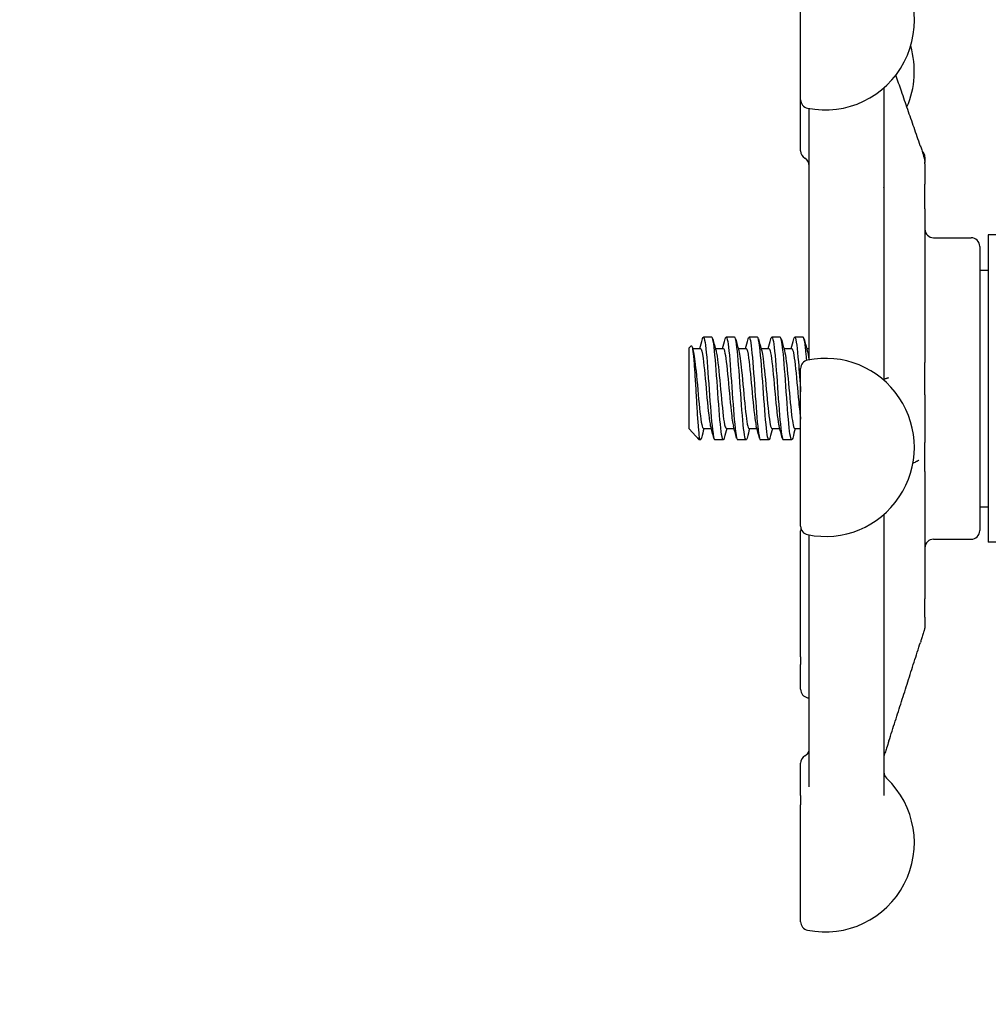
# Model space of a CAD drawing. Header units: inches. Extents: x 24 to 1128, y -69 to 748.
# Tile 322 of 656: x 460.65 to 464.18, y 653.69 to 657.28. Entities that reach past the tile are written whole.
import ezdxf

# ---------------------------------------------------------------- set-up
doc = ezdxf.new("R2010")
doc.units = ezdxf.units.IN
doc.header["$LTSCALE"] = 32
doc.header["$MEASUREMENT"] = 0
doc.layers.add('Dimension (ANSI)', color=7, linetype='Continuous', lineweight=25)
doc.layers.add('Visible (ANSI)', color=7, linetype='Continuous', lineweight=30)
doc.styles.add('Note Text (ANSI)', font='tahoma.ttf')
doc.dimstyles.new('SB Fraction-16 (ANSI)', dxfattribs={"dimscale": 32, "dimtxt": 0.125, "dimasz": 0.098425, "dimexe": 0.125, "dimexo": 0.0625, "dimgap": 0.031496, "dimtad": 0, "dimtih": 1, "dimtoh": 1, "dimdec": 4, "dimrnd": 1e-08, "dimzin": 0, "dimdsep": 46, "dimlunit": 5, "dimtxsty": 'Note Text (ANSI)', "dimcen": 0.09, "dimdle": 0.393701, "dimclrd": 256, "dimclre": 256, "dimclrt": 256, "dimadec": 0, "dimazin": 3, "dimtfac": 0.96, "dimtofl": 0, "dimtmove": 0, "dimatfit": 3, "dimfxl": 1, "dimfrac": 2, "dimtolj": 1, "dimtzin": 12, "dimlwd": -1, "dimlwe": -1, "dimarcsym": 0})

# ---------------------------------------------------------------- blocks, each defined once
blk = doc.blocks.new('*D18')
at = {"layer": 'Defpoints', "color": 0, "transparency": 16777216}
for p in [(480.2806, 692.6685), (328.4743, 544.6685), (480.2806, 544.6685)]:
    blk.add_point(p, dxfattribs=at)
at = {"layer": 'Dimension (ANSI)', "transparency": 16777216}
for p, q in [((478.2806, 692.6685), (324.4743, 692.6685)), ((328.4743, 689.5189), (328.4743, 626.7677)), ((328.4743, 547.8181), (328.4743, 620.5693)), ((478.2806, 544.6685), (324.4743, 544.6685))]:
    blk.add_line(p, q, dxfattribs=at)
for points in [[(327.9494, 689.5189), (328.9993, 689.5189), (328.4743, 692.6685)], [(327.9494, 547.8181), (328.9993, 547.8181), (328.4743, 544.6685)]]:
    blk.add_solid(points, dxfattribs=at)
at = {"layer": 'Dimension (ANSI)', "transparency": 16777216, "insert": (324.3723, 625.7599), "char_height": 4, "attachment_point": 1, "style": 'Note Text (ANSI)'}
blk.add_mtext('\\A1;148', dxfattribs=at)

msp = doc.modelspace()

# ---------------------------------------------------------------- linework, layer by layer
at = {"layer": 'Visible (ANSI)'}
for p, q in [((463.49627, 656.98673), (463.49627, 657.41323)), ((463.80002, 657.02972), (463.80002, 655.9627)), ((463.49627, 656.7999), (463.49627, 656.98673)), ((463.52752, 656.04488), (463.52752, 656.9549)), ((463.95002, 656.77654), (463.95002, 656.7594)), ((463.95002, 656.75777), (463.95002, 656.7594)), ((463.95002, 656.7529), (463.95002, 656.75769)), ((463.95002, 656.7529), (463.95002, 656.67789)), ((463.95002, 656.58791), (463.95002, 656.67789)), ((463.95002, 656.58791), (463.95002, 656.02729)), ((464.18127, 656.49361), (464.18127, 655.37197)), ((464.26704, 656.49361), (464.18127, 656.49361)), ((463.98127, 656.48279), (464.11877, 656.48279)), ((464.15002, 656.45154), (464.15002, 655.41404)), ((464.15002, 656.36454), (464.18127, 656.36454)), ((463.52627, 656.13664), (463.52752, 656.13789)), ((463.52627, 656.13664), (463.52627, 656.0373)), ((463.17211, 656.12029), (463.14122, 656.12029)), ((463.25544, 656.12029), (463.22455, 656.12029)), ((463.33877, 656.12029), (463.30788, 656.12029)), ((463.42211, 656.12029), (463.39122, 656.12029)), ((463.50544, 656.12029), (463.47455, 656.12029)), ((463.08877, 656.07975), (463.09696, 656.08861)), ((463.08877, 656.07975), (463.08877, 655.78587)), ((463.10178, 656.07862), (463.13044, 656.07862)), ((463.18511, 656.07862), (463.21377, 656.07862)), ((463.26844, 656.07862), (463.29711, 656.07862)), ((463.35178, 656.07862), (463.38044, 656.07862)), ((463.43511, 656.07862), (463.46377, 656.07862)), ((463.51844, 656.07862), (463.52627, 656.07862)), ((463.95002, 655.90953), (463.95002, 656.02729)), ((463.49627, 655.43007), (463.49627, 656.0057)), ((463.95002, 655.90953), (463.95002, 655.73554)), ((463.08918, 655.7854), (463.12624, 655.74529)), ((463.14121, 655.78696), (463.16988, 655.78696)), ((463.22455, 655.78696), (463.25321, 655.78696)), ((463.30788, 655.78696), (463.33655, 655.78696)), ((463.39121, 655.78696), (463.41988, 655.78696)), ((463.47455, 655.78696), (463.49627, 655.78696)), ((463.12624, 655.74529), (463.12624, 655.75463)), ((463.13044, 655.74529), (463.12624, 655.74529)), ((463.21377, 655.74529), (463.18288, 655.74529)), ((463.29711, 655.74529), (463.26622, 655.74529)), ((463.38044, 655.74529), (463.34955, 655.74529)), ((463.46377, 655.74529), (463.43288, 655.74529)), ((463.95002, 655.62954), (463.95002, 655.73554)), ((463.95002, 655.62954), (463.95002, 655.16459)), ((464.15002, 655.50104), (464.18127, 655.50104)), ((463.80002, 655.47307), (463.80002, 654.44757)), ((463.49627, 654.95385), (463.49627, 655.41341)), ((463.52752, 654.47927), (463.52752, 655.39824)), ((463.98127, 655.38279), (464.11877, 655.38279)), ((464.26704, 655.37197), (464.18127, 655.37197)), ((463.95002, 655.09831), (463.95002, 655.16459)), ((463.95002, 655.09831), (463.95002, 655.06579)), ((463.95002, 655.0656), (463.95002, 655.06579)), ((463.49627, 654.95385), (463.49627, 654.92585)), ((463.49627, 654.83503), (463.49627, 654.92585)), ((463.49627, 654.44712), (463.49627, 654.56511)), ((463.49627, 654.44712), (463.49627, 654.41323)), ((463.49627, 653.98673), (463.49627, 654.41323))]:
    msp.add_line(p, q, dxfattribs=at)
for centre, radius, start, end in [((463.58627, 657.27454), 0.325, 258.46304, 46.55016), ((463.58627, 657.09046), 0.325, 336.38074, 16.45096), ((463.52752, 656.98673), 0.03125, 180, 258.46304), ((463.52752, 656.7999), 0.03125, 180, 240), ((463.91877, 656.77654), 0.03125, 0, 48.71171), ((463.49627, 656.74577), 0.03125, 0, 60), ((463.98127, 656.51404), 0.03125, 180, 270), ((464.11877, 656.45154), 0.03125, 0, 90), ((463.52752, 656.0057), 0.03125, 101.53696, 180), ((463.58627, 655.71788), 0.325, 258.46304, 101.53696), ((463.52752, 655.43007), 0.03125, 180, 258.46304), ((463.52752, 655.41341), 0.03125, 164.54014, 180), ((464.11877, 655.41404), 0.03125, 270, 0), ((463.98127, 655.35154), 0.03125, 90, 180), ((463.52752, 654.83503), 0.03125, 180, 258.46304), ((463.58627, 655.12284), 0.325, 258.46304, 259.58543), ((463.52752, 654.56511), 0.03125, 120, 180), ((463.49627, 654.61924), 0.03125, 300, 329.41376), ((463.83127, 654.53317), 0.03125, 180, 226.55016), ((463.58627, 654.27454), 0.325, 258.46304, 46.55016), ((463.52752, 653.98673), 0.03125, 180, 258.46304)]:
    msp.add_arc(centre, radius, start, end, dxfattribs=at)
for points, knots in [([(463.93313, 656.81862), (463.92549, 656.8407), (463.91784, 656.86278), (463.90254, 656.90693), (463.89489, 656.92901), (463.87957, 656.97315), (463.87191, 656.99522), (463.85742, 657.03695), (463.8506, 657.0566), (463.84377, 657.07625)], [0.47801542, 0.47801542, 0.47801542, 0.47801542, 0.67299233, 0.67299233, 0.86796925, 0.86796925, 1.06294616, 1.06294616, 1.23654671, 1.23654671, 1.23654671, 1.23654671]), ([(463.93313, 656.81862), (463.93486, 656.81362), (463.93661, 656.80853), (463.94021, 656.79755), (463.9421, 656.79154), (463.9447, 656.78266), (463.94554, 656.77969), (463.9467, 656.7753), (463.94709, 656.77376), (463.94797, 656.77008), (463.94838, 656.76811), (463.94882, 656.76564), (463.94892, 656.76505), (463.94906, 656.76417), (463.9491, 656.76392), (463.94916, 656.76352), (463.94918, 656.76338), (463.94923, 656.76308), (463.94925, 656.76293), (463.94929, 656.76269), (463.9493, 656.76261), (463.94932, 656.76245), (463.94933, 656.76237), (463.94935, 656.76223), (463.94936, 656.76217), (463.94939, 656.762), (463.9494, 656.76191), (463.94946, 656.76157), (463.94946, 656.76153), (463.94947, 656.7615), (463.94947, 656.7615), (463.94947, 656.7615)], [0, 0, 0, 0, 0.04421352, 0.04421352, 0.09143567, 0.09143567, 0.1148414, 0.1148414, 0.12798974, 0.12798974, 0.14842503, 0.14842503, 0.15488355, 0.15488355, 0.15731825, 0.15731825, 0.15853645, 0.15853645, 0.15976362, 0.15976362, 0.16037577, 0.16037577, 0.16099044, 0.16099044, 0.16160454, 0.16160454, 0.16284514, 0.16284514, 0.16786615, 0.16786615, 0.16893992, 0.16893992, 0.16893992, 0.16893992]), ([(463.94933, 656.76236), (463.94935, 656.76229), (463.94938, 656.76222), (463.94943, 656.76202), (463.94948, 656.76187), (463.94956, 656.76155), (463.94961, 656.76137), (463.94969, 656.76103), (463.94972, 656.76089), (463.94978, 656.76059), (463.94981, 656.76043), (463.94986, 656.76011), (463.94989, 656.75996), (463.94993, 656.75964), (463.94994, 656.75948), (463.94997, 656.75924), (463.94997, 656.75916), (463.94998, 656.75901), (463.94999, 656.75894), (463.95, 656.75875), (463.95, 656.75866), (463.95001, 656.75843), (463.95002, 656.75834), (463.95002, 656.75813), (463.95002, 656.75804), (463.95002, 656.75788), (463.95002, 656.75779), (463.95002, 656.75771)], [0.2261265, 0.2261265, 0.2261265, 0.2261265, 0.227574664, 0.227574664, 0.230038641, 0.230038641, 0.23225074, 0.23225074, 0.233479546, 0.233479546, 0.234712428, 0.234712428, 0.235932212, 0.235932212, 0.23714975, 0.23714975, 0.237762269, 0.237762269, 0.238377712, 0.238377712, 0.239624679, 0.239624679, 0.242081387, 0.242081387, 0.246210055, 0.246210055, 0.250348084, 0.250348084, 0.250348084, 0.250348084]), ([(463.80165, 656.6638), (463.80165, 656.6638), (463.80165, 656.6638), (463.80165, 656.66382), (463.80163, 656.66385), (463.80157, 656.664), (463.80151, 656.66413), (463.80139, 656.66441), (463.80132, 656.66455), (463.80116, 656.6649), (463.80104, 656.66514), (463.80065, 656.66594), (463.80034, 656.66655), (463.80002, 656.66716)], [0.092876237, 0.092876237, 0.092876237, 0.092876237, 0.093349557, 0.093349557, 0.09552105, 0.09552105, 0.097869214, 0.097869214, 0.099519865, 0.099519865, 0.10185373, 0.10185373, 0.107308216, 0.107308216, 0.107308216, 0.107308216]), ([(463.13767, 656.11364), (463.13787, 656.11439), (463.13807, 656.11507), (463.13827, 656.1157), (463.14228, 656.12818), (463.1463, 656.11383), (463.15031, 656.07792), (463.15431, 656.04208), (463.15832, 655.98554), (463.16232, 655.92895), (463.16633, 655.87226), (463.17034, 655.81674), (463.17435, 655.78274), (463.1772, 655.75864), (463.18004, 655.74572), (463.18288, 655.74551)], [6.0162011, 6.0162011, 6.0162011, 6.0162011, 6.061332, 6.061332, 6.061332, 6.968806, 6.968806, 6.968806, 7.8744508, 7.8744508, 7.8744508, 8.7817425, 8.7817425, 8.7817425, 9.424778, 9.424778, 9.424778, 9.424778]), ([(463.21731, 655.75216), (463.21614, 655.7477), (463.21497, 655.74532), (463.2138, 655.74529), (463.20975, 655.74517), (463.2057, 655.77295), (463.20165, 655.81827), (463.19762, 655.86339), (463.19359, 655.92489), (463.18956, 655.98004), (463.18554, 656.03497), (463.18153, 656.08241), (463.17751, 656.10492), (463.17571, 656.11502), (463.17391, 656.12001), (463.17211, 656.11997)], [-15.9749474, -15.9749474, -15.9749474, -15.9749474, -15.710016, -15.710016, -15.710016, -14.7941843, -14.7941843, -14.7941843, -13.8824397, -13.8824397, -13.8824397, -12.9741281, -12.9741281, -12.9741281, -12.5663706, -12.5663706, -12.5663706, -12.5663706]), ([(463.22101, 656.1136), (463.2215, 656.11545), (463.22199, 656.11693), (463.22247, 656.118), (463.22648, 656.12683), (463.23049, 656.10857), (463.2345, 656.06992), (463.23851, 656.03127), (463.24252, 655.97306), (463.24653, 655.9166), (463.25054, 655.86015), (463.25455, 655.80666), (463.25855, 655.77572), (463.26111, 655.756), (463.26366, 655.74571), (463.26622, 655.74557)], [12.2993864, 12.2993864, 12.2993864, 12.2993864, 12.4100129, 12.4100129, 12.4100129, 13.3168593, 13.3168593, 13.3168593, 14.2236185, 14.2236185, 14.2236185, 15.130291, 15.130291, 15.130291, 15.7079633, 15.7079633, 15.7079633, 15.7079633]), ([(463.30065, 655.75201), (463.30002, 655.74965), (463.2994, 655.74789), (463.29878, 655.74678), (463.29473, 655.73958), (463.29069, 655.76011), (463.28664, 655.80071), (463.2826, 655.84123), (463.27856, 655.90083), (463.27453, 655.95741), (463.2705, 656.01388), (463.26647, 656.0661), (463.26244, 656.09478), (463.26011, 656.11139), (463.25777, 656.1199), (463.25544, 656.11998)], [-22.2581327, -22.2581327, -22.2581327, -22.2581327, -22.1173036, -22.1173036, -22.1173036, -21.2019377, -21.2019377, -21.2019377, -20.2886606, -20.2886606, -20.2886606, -19.3773067, -19.3773067, -19.3773067, -18.8495559, -18.8495559, -18.8495559, -18.8495559]), ([(463.30434, 656.11354), (463.30511, 656.11645), (463.30588, 656.11846), (463.30664, 656.11947), (463.31065, 656.12476), (463.31466, 656.10282), (463.31866, 656.06169), (463.32267, 656.02056), (463.32667, 655.96112), (463.33068, 655.90511), (463.33469, 655.8491), (463.33869, 655.79772), (463.3427, 655.76975), (463.34498, 655.75381), (463.34727, 655.74567), (463.34955, 655.7456)], [18.5825718, 18.5825718, 18.5825718, 18.5825718, 18.7561262, 18.7561262, 18.7561262, 19.6623744, 19.6623744, 19.6623744, 20.5685395, 20.5685395, 20.5685395, 21.474622, 21.474622, 21.474622, 21.9911486, 21.9911486, 21.9911486, 21.9911486]), ([(463.38398, 655.75194), (463.38379, 655.75124), (463.3836, 655.75059), (463.38342, 655.75), (463.3794, 655.73735), (463.37538, 655.75159), (463.37137, 655.78747), (463.36735, 655.82332), (463.36334, 655.88), (463.35933, 655.93673), (463.35532, 655.99341), (463.35131, 656.0489), (463.3473, 656.08288), (463.34446, 656.10695), (463.34161, 656.11986), (463.33877, 656.12007)], [-28.541318, -28.541318, -28.541318, -28.541318, -28.4988988, -28.4988988, -28.4988988, -27.5903346, -27.5903346, -27.5903346, -26.6825411, -26.6825411, -26.6825411, -25.7754795, -25.7754795, -25.7754795, -25.1327412, -25.1327412, -25.1327412, -25.1327412]), ([(463.38767, 656.11348), (463.3887, 656.11738), (463.38973, 656.11968), (463.39076, 656.12018), (463.39476, 656.12214), (463.39876, 656.09685), (463.40277, 656.05354), (463.40677, 656.01024), (463.41078, 655.94986), (463.41478, 655.89446), (463.41878, 655.83906), (463.42279, 655.78982), (463.42679, 655.76473), (463.42882, 655.752), (463.43085, 655.74562), (463.43288, 655.74561)], [24.8657571, 24.8657571, 24.8657571, 24.8657571, 25.0981395, 25.0981395, 25.0981395, 26.0038186, 26.0038186, 26.0038186, 26.9094187, 26.9094187, 26.9094187, 27.8149406, 27.8149406, 27.8149406, 28.2743339, 28.2743339, 28.2743339, 28.2743339]), ([(463.46731, 655.75195), (463.46353, 655.73802), (463.45975, 655.74716), (463.45596, 655.77687), (463.45192, 655.80859), (463.44788, 655.86307), (463.44384, 655.92006), (463.4398, 655.97699), (463.43577, 656.03517), (463.43173, 656.07304), (463.42852, 656.10315), (463.42531, 656.11989), (463.42211, 656.12015)], [-34.8245034, -34.8245034, -34.8245034, -34.8245034, -33.9686925, -33.9686925, -33.9686925, -33.0546668, -33.0546668, -33.0546668, -32.141653, -32.141653, -32.141653, -31.4159265, -31.4159265, -31.4159265, -31.4159265]), ([(463.47101, 656.11333), (463.47261, 656.11939), (463.47421, 656.1216), (463.47582, 656.11943), (463.47994, 656.11387), (463.48406, 656.07956), (463.48818, 656.0297), (463.49088, 655.99705), (463.49357, 655.95824), (463.49627, 655.9202)], [31.1489424, 31.1489424, 31.1489424, 31.1489424, 31.5116481, 31.5116481, 31.5116481, 32.4435606, 32.4435606, 32.4435606, 33.0538425, 33.0538425, 33.0538425, 33.0538425]), ([(463.51857, 656.03561), (463.51798, 656.04259), (463.51739, 656.04927), (463.5168, 656.05556), (463.51302, 656.09604), (463.50923, 656.12009), (463.50544, 656.12027)], [-38.68929977, -38.68929977, -38.68929977, -38.68929977, -38.55601033, -38.55601033, -38.55601033, -37.69911184, -37.69911184, -37.69911184, -37.69911184]), ([(463.09696, 656.08861), (463.09733, 656.08901), (463.09769, 656.08911), (463.09942, 656.08822), (463.10075, 656.08342), (463.10344, 656.06613), (463.10478, 656.05361), (463.10747, 656.02223), (463.1088, 656.00352), (463.11149, 655.96217), (463.11283, 655.93986), (463.11552, 655.89446), (463.11685, 655.87181), (463.11954, 655.82919), (463.12088, 655.80972), (463.12357, 655.77664), (463.1249, 655.7635), (463.12624, 655.75463)], [-1.2427303, -1.2427303, -1.2427303, -1.2427303, -1.200467, -1.200467, -1.0416694, -1.0416694, -0.8786368, -0.8786368, -0.7113708, -0.7113708, -0.5398726, -0.5398726, -0.3641439, -0.3641439, -0.1841858, -0.1841858, 0, 0, 0, 0]), ([(463.10403, 656.07026), (463.10749, 656.05743), (463.11095, 656.03052), (463.1144, 655.9963), (463.11868, 655.954), (463.12295, 655.90169), (463.12723, 655.86082), (463.1315, 655.81997), (463.13577, 655.79168), (463.14004, 655.78753), (463.14043, 655.78715), (463.14082, 655.78697), (463.14121, 655.78699)], [6.621339, 6.621339, 6.621339, 6.621339, 7.4033745, 7.4033745, 7.4033745, 8.3701398, 8.3701398, 8.3701398, 9.3362117, 9.3362117, 9.3362117, 9.424778, 9.424778, 9.424778, 9.424778]), ([(463.13044, 656.07844), (463.13364, 656.07821), (463.13684, 656.06535), (463.14005, 656.04202), (463.14432, 656.0109), (463.14859, 655.96201), (463.15286, 655.91538), (463.15713, 655.86875), (463.1614, 655.82567), (463.16567, 655.80378), (463.16632, 655.80045), (463.16697, 655.79762), (463.16762, 655.7953)], [6.2831853, 6.2831853, 6.2831853, 6.2831853, 7.0074496, 7.0074496, 7.0074496, 7.9736666, 7.9736666, 7.9736666, 8.9397805, 8.9397805, 8.9397805, 9.0866243, 9.0866243, 9.0866243, 9.0866243]), ([(463.18737, 656.07014), (463.18867, 656.06547), (463.18997, 656.05884), (463.19128, 656.05036), (463.19555, 656.02259), (463.19982, 655.97564), (463.20408, 655.92872), (463.20835, 655.88181), (463.21262, 655.83622), (463.21689, 655.8106), (463.21944, 655.79528), (463.222, 655.78735), (463.22455, 655.78726)], [12.9045243, 12.9045243, 12.9045243, 12.9045243, 13.1994868, 13.1994868, 13.1994868, 14.1650562, 14.1650562, 14.1650562, 15.1305271, 15.1305271, 15.1305271, 15.7079633, 15.7079633, 15.7079633, 15.7079633]), ([(463.21377, 656.07845), (463.21482, 656.07853), (463.21587, 656.07725), (463.21691, 656.07455), (463.22118, 656.06354), (463.22545, 656.02909), (463.22972, 655.9853), (463.23399, 655.94151), (463.23826, 655.8896), (463.24253, 655.85079), (463.24534, 655.82524), (463.24815, 655.80584), (463.25095, 655.79545)], [12.5663706, 12.5663706, 12.5663706, 12.5663706, 12.8032209, 12.8032209, 12.8032209, 13.7688308, 13.7688308, 13.7688308, 14.734342, 14.734342, 14.734342, 15.3698096, 15.3698096, 15.3698096, 15.3698096]), ([(463.2707, 656.07025), (463.2741, 656.05763), (463.2775, 656.03146), (463.2809, 655.99804), (463.28516, 655.9561), (463.28943, 655.90389), (463.29369, 655.86275), (463.29795, 655.8217), (463.3022, 655.7928), (463.30646, 655.78779), (463.30693, 655.78724), (463.30741, 655.78698), (463.30788, 655.78701)], [19.1877096, 19.1877096, 19.1877096, 19.1877096, 19.9564324, 19.9564324, 19.9564324, 20.9213285, 20.9213285, 20.9213285, 21.8840483, 21.8840483, 21.8840483, 21.9911486, 21.9911486, 21.9911486, 21.9911486]), ([(463.29711, 656.07843), (463.30025, 656.0782), (463.30339, 656.06585), (463.30653, 656.0433), (463.3108, 656.01269), (463.31507, 655.96415), (463.31933, 655.9175), (463.3236, 655.87086), (463.32786, 655.8274), (463.33213, 655.80487), (463.33285, 655.80107), (463.33357, 655.79789), (463.33429, 655.79533)], [18.8495559, 18.8495559, 18.8495559, 18.8495559, 19.5604441, 19.5604441, 19.5604441, 20.5253788, 20.5253788, 20.5253788, 21.4902198, 21.4902198, 21.4902198, 21.6529949, 21.6529949, 21.6529949, 21.6529949]), ([(463.35403, 656.07005), (463.35578, 656.06376), (463.35752, 656.05402), (463.35927, 656.04118), (463.36361, 656.00925), (463.36795, 655.95909), (463.37229, 655.91185), (463.37663, 655.86463), (463.38097, 655.82171), (463.38531, 655.80116), (463.38728, 655.79185), (463.38925, 655.78726), (463.39121, 655.7873)], [25.4708949, 25.4708949, 25.4708949, 25.4708949, 25.8655971, 25.8655971, 25.8655971, 26.8476199, 26.8476199, 26.8476199, 27.8292662, 27.8292662, 27.8292662, 28.2743339, 28.2743339, 28.2743339, 28.2743339]), ([(463.38044, 656.07833), (463.38199, 656.07842), (463.38354, 656.0756), (463.3851, 656.06972), (463.38944, 656.0533), (463.39378, 656.0135), (463.39812, 655.96709), (463.40246, 655.92071), (463.4068, 655.86909), (463.41115, 655.83399), (463.4133, 655.81653), (463.41546, 655.80341), (463.41762, 655.79554)], [25.1327412, 25.1327412, 25.1327412, 25.1327412, 25.4839322, 25.4839322, 25.4839322, 26.4661023, 26.4661023, 26.4661023, 27.4478945, 27.4478945, 27.4478945, 27.9361802, 27.9361802, 27.9361802, 27.9361802]), ([(463.43737, 656.07037), (463.44169, 656.05459), (463.44601, 656.01554), (463.45034, 655.96954), (463.45467, 655.92347), (463.459, 655.87176), (463.46333, 655.83612), (463.46707, 655.80532), (463.47081, 655.78729), (463.47455, 655.78703)], [31.7540802, 31.7540802, 31.7540802, 31.7540802, 32.7319702, 32.7319702, 32.7319702, 33.7114291, 33.7114291, 33.7114291, 34.5575192, 34.5575192, 34.5575192, 34.5575192]), ([(463.46377, 656.07861), (463.46791, 656.07848), (463.47204, 656.05594), (463.47618, 656.01934), (463.48051, 655.98102), (463.48484, 655.92841), (463.48917, 655.88358), (463.49154, 655.85908), (463.49391, 655.8373), (463.49627, 655.82068)], [31.4159265, 31.4159265, 31.4159265, 31.4159265, 32.351308, 32.351308, 32.351308, 33.3309049, 33.3309049, 33.3309049, 33.8663136, 33.8663136, 33.8663136, 33.8663136]), ([(463.5263, 656.0373), (463.52681, 656.03882), (463.52721, 656.04056), (463.52748, 656.04325), (463.52752, 656.04406), (463.52752, 656.04488)], [0.236754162, 0.236754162, 0.236754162, 0.236754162, 0.249550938, 0.249550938, 0.254927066, 0.254927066, 0.254927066, 0.254927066]), ([(463.80653, 655.96902), (463.80668, 655.96909), (463.80698, 655.96921), (463.80783, 655.96955), (463.80834, 655.96975), (463.8098, 655.9703), (463.81079, 655.97064), (463.81306, 655.97133), (463.81434, 655.97167), (463.8162, 655.97213), (463.81686, 655.97229), (463.81709, 655.97235), (463.81711, 655.97235), (463.81711, 655.97235)], [0, 0, 0, 0, 0.007377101, 0.007377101, 0.01406314, 0.01406314, 0.025814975, 0.025814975, 0.04239606, 0.04239606, 0.056138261, 0.056138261, 0.059141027, 0.059141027, 0.059141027, 0.059141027]), ([(463.13398, 655.75221), (463.13243, 655.74638), (463.13089, 655.74413), (463.12934, 655.74593), (463.12831, 655.74714), (463.12727, 655.75006), (463.12624, 655.75463)], [-9.69176213, -9.69176213, -9.69176213, -9.69176213, -9.34211053, -9.34211053, -9.34211053, -9.10788499, -9.10788499, -9.10788499, -9.10788499]), ([(463.92758, 655.67103), (463.92758, 655.67103), (463.92738, 655.6709), (463.92675, 655.67048), (463.92629, 655.67018), (463.92492, 655.66929), (463.92387, 655.66865), (463.92183, 655.66748), (463.92086, 655.66696), (463.91895, 655.66602), (463.91799, 655.66558), (463.91673, 655.66505), (463.91633, 655.66489), (463.91572, 655.66464), (463.91551, 655.66456), (463.91538, 655.6645)], [0.117693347, 0.117693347, 0.117693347, 0.117693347, 0.126564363, 0.126564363, 0.136369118, 0.136369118, 0.151820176, 0.151820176, 0.163546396, 0.163546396, 0.174401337, 0.174401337, 0.180069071, 0.180069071, 0.186154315, 0.186154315, 0.186154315, 0.186154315]), ([(463.80002, 655.09957), (463.80007, 655.09968), (463.80011, 655.09976), (463.80017, 655.09991), (463.80018, 655.09994), (463.80018, 655.09994)], [0.0912806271, 0.0912806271, 0.0912806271, 0.0912806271, 0.0933756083, 0.0933756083, 0.0971308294, 0.0971308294, 0.0971308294, 0.0971308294]), ([(463.95002, 655.06556), (463.95002, 655.06527), (463.95002, 655.06497), (463.95001, 655.06457), (463.95001, 655.06444), (463.95, 655.0643), (463.95, 655.06429), (463.95, 655.06425), (463.95, 655.06424), (463.95, 655.06422), (463.95, 655.0642), (463.95, 655.06418), (463.95, 655.06416), (463.95, 655.06413), (463.94999, 655.06412), (463.94999, 655.06404), (463.94999, 655.06398), (463.94998, 655.06384), (463.94998, 655.06377), (463.94996, 655.06345), (463.94994, 655.0632), (463.94991, 655.06274), (463.94989, 655.06255), (463.94984, 655.06214), (463.94982, 655.06191), (463.94978, 655.06157), (463.94976, 655.06146), (463.94972, 655.06115), (463.94969, 655.06095), (463.94962, 655.06042), (463.94957, 655.06011), (463.94931, 655.05854), (463.94913, 655.05773), (463.94865, 655.05567), (463.9483, 655.0544), (463.94752, 655.05165), (463.94715, 655.05041), (463.94622, 655.04729), (463.94562, 655.04532), (463.94417, 655.04055), (463.94327, 655.03767), (463.94076, 655.02958), (463.93906, 655.02419), (463.93605, 655.01465), (463.93471, 655.01043), (463.93338, 655.00625)], [0, 0, 0, 0, 0.00362842, 0.00362842, 0.00532519, 0.00532519, 0.00554032, 0.00554032, 0.00564719, 0.00564719, 0.00575426, 0.00575426, 0.00586107, 0.00586107, 0.00596752, 0.00596752, 0.00651065, 0.00651065, 0.00722842, 0.00722842, 0.00979214, 0.00979214, 0.01150055, 0.01150055, 0.01323284, 0.01323284, 0.01408567, 0.01408567, 0.01568092, 0.01568092, 0.01876516, 0.01876516, 0.03322078, 0.03322078, 0.05370694, 0.05370694, 0.06706984, 0.06706984, 0.0851491, 0.0851491, 0.10914392, 0.10914392, 0.1514834, 0.1514834, 0.1854543, 0.1854543, 0.1854543, 0.1854543]), ([(463.81848, 654.64634), (463.82615, 654.67033), (463.83383, 654.69432), (463.84916, 654.7423), (463.85683, 654.76629), (463.87216, 654.81428), (463.87982, 654.83827), (463.89513, 654.88626), (463.90279, 654.91026), (463.91809, 654.95825), (463.92574, 654.98225), (463.93338, 655.00625)], [0.6477885, 0.6477885, 0.6477885, 0.6477885, 0.84276542, 0.84276542, 1.03774233, 1.03774233, 1.23271925, 1.23271925, 1.42769616, 1.42769616, 1.62267307, 1.62267307, 1.62267307, 1.62267307]), ([(463.81848, 654.64634), (463.81563, 654.63744), (463.81275, 654.62848), (463.80796, 654.61397), (463.80593, 654.6079), (463.80326, 654.6003), (463.80242, 654.59799), (463.80083, 654.59375), (463.80046, 654.59264), (463.80029, 654.59155), (463.80027, 654.59142), (463.80024, 654.59112), (463.80022, 654.59099), (463.8002, 654.59075), (463.80019, 654.59065), (463.80017, 654.59049), (463.80017, 654.59043), (463.80016, 654.59031), (463.80016, 654.59025), (463.80014, 654.59007), (463.80013, 654.58996), (463.80012, 654.58964), (463.80011, 654.58947), (463.80007, 654.58867), (463.80006, 654.58824), (463.80002, 654.58614), (463.80002, 654.58454), (463.80002, 654.58291)], [0, 0, 0, 0, 0.07240015, 0.07240015, 0.12884673, 0.12884673, 0.15776448, 0.15776448, 0.18742127, 0.18742127, 0.19102978, 0.19102978, 0.19284515, 0.19284515, 0.1937591, 0.1937591, 0.19421308, 0.19421308, 0.19466735, 0.19466735, 0.19558844, 0.19558844, 0.1974209, 0.1974209, 0.20472787, 0.20472787, 0.23309585, 0.23309585, 0.23309585, 0.23309585]), ([(463.52317, 654.60333), (463.52408, 654.60487), (463.52488, 654.60617), (463.52619, 654.60839), (463.52671, 654.60931), (463.52726, 654.61037), (463.52741, 654.61067), (463.52752, 654.61091)], [0.51351333, 0.51351333, 0.51351333, 0.51351333, 0.55704859, 0.55704859, 0.60058386, 0.60058386, 0.62260676, 0.62260676, 0.62260676, 0.62260676])]:
    msp.add_open_spline(points, degree=3, knots=knots, dxfattribs=at)
for points in [[(463.12821, 656.07862), (463.13139, 656.09029), (463.13454, 656.10197), (463.13767, 656.11365)], [(463.17565, 656.11365), (463.17952, 656.09921), (463.18342, 656.08478), (463.18737, 656.07037)], [(463.21155, 656.07862), (463.21473, 656.09029), (463.21788, 656.10197), (463.22101, 656.11365)], [(463.25898, 656.11365), (463.26285, 656.09921), (463.26675, 656.08478), (463.2707, 656.07037)], [(463.29488, 656.07862), (463.29806, 656.09029), (463.30121, 656.10197), (463.30434, 656.11365)], [(463.34231, 656.11365), (463.34618, 656.09921), (463.35008, 656.08478), (463.35403, 656.07037)], [(463.37821, 656.07862), (463.38139, 656.09029), (463.38454, 656.10197), (463.38767, 656.11365)], [(463.42565, 656.11365), (463.42952, 656.09921), (463.43342, 656.08478), (463.43737, 656.07037)], [(463.46155, 656.07862), (463.46473, 656.09029), (463.46788, 656.10197), (463.47101, 656.11365)], [(463.50898, 656.11365), (463.51285, 656.09921), (463.51675, 656.08478), (463.5207, 656.07037)], [(463.10019, 656.08444), (463.10147, 656.07975), (463.10275, 656.07506), (463.10403, 656.07037)], [(463.5207, 656.07007), (463.52256, 656.06324), (463.52441, 656.05251), (463.52627, 656.03859)], [(463.80002, 655.96638), (463.80219, 655.96726), (463.80436, 655.96814), (463.80653, 655.96902)], [(463.08918, 655.7854), (463.08904, 655.78554), (463.08891, 655.7857), (463.08877, 655.78587)], [(463.14344, 655.78696), (463.14026, 655.77529), (463.13711, 655.76362), (463.13398, 655.75193)], [(463.17934, 655.75193), (463.17547, 655.76637), (463.17157, 655.7808), (463.16762, 655.79522)], [(463.22678, 655.78696), (463.22359, 655.77529), (463.22045, 655.76362), (463.21731, 655.75193)], [(463.26267, 655.75193), (463.2588, 655.76637), (463.25491, 655.7808), (463.25095, 655.79522)], [(463.31011, 655.78696), (463.30693, 655.77529), (463.30378, 655.76362), (463.30065, 655.75193)], [(463.34601, 655.75193), (463.34214, 655.76637), (463.33824, 655.7808), (463.33429, 655.79522)], [(463.39344, 655.78696), (463.39026, 655.77529), (463.38711, 655.76362), (463.38398, 655.75193)], [(463.42934, 655.75193), (463.42547, 655.76637), (463.42157, 655.7808), (463.41762, 655.79522)], [(463.47678, 655.78696), (463.47359, 655.77529), (463.47045, 655.76362), (463.46731, 655.75193)], [(463.90621, 655.66077), (463.90927, 655.66202), (463.91233, 655.66326), (463.91538, 655.6645)]]:
    msp.add_open_spline(points, degree=3, dxfattribs=at)

# ---------------------------------------------------------------- dimensions: what is measured, and where the dimension line sits
at = {"layer": 'Dimension (ANSI)'}
dim = msp.add_linear_dim(base=(328.47435, 544.66853), p1=(480.28063, 692.66853), p2=(480.28063, 544.66853), angle=90, dimstyle='SB Fraction-16 (ANSI)', override={"dimgap": 0.031496, "dimdec": 4, "dimtol": 0, "dimlim": 0, "dimtp": 0, "dimtm": 0, "dimtdec": 2, "dimatfit": 1}, dxfattribs=at)
dim.commit()
dim.dimension.update_dxf_attribs({"geometry": '*D18', "text_midpoint": (328.47435, 623.66853), "dimtype": 160})

doc.saveas('drawing.dxf')
